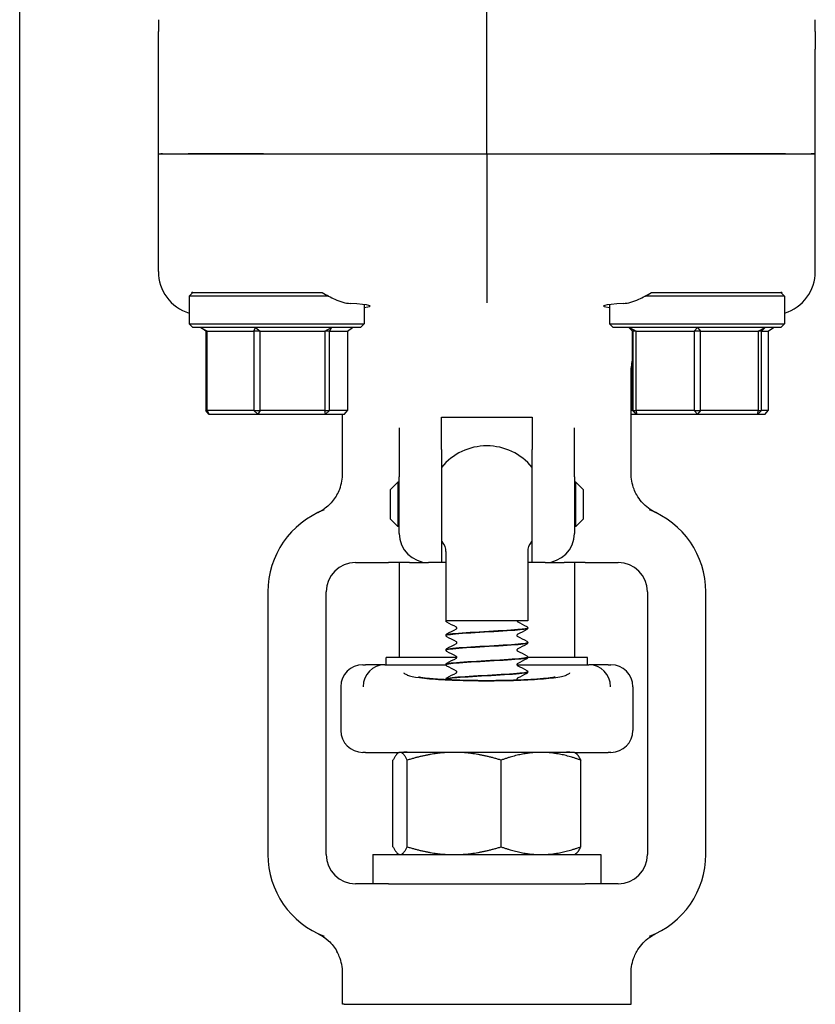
# Model space of a CAD drawing. Header units: inches. Extents: x 36 to 1719, y -84 to 1122.
# Tile 527 of 571: x 948.42 to 951.82, y 864.79 to 869. Entities that reach past the tile are written whole.
import ezdxf

# ---------------------------------------------------------------- set-up
doc = ezdxf.new("R2010")
doc.units = ezdxf.units.IN
doc.header["$LTSCALE"] = 48
doc.header["$MEASUREMENT"] = 0
doc.layers.add('Visible (ANSI)', color=7, linetype='Continuous', lineweight=30)

msp = doc.modelspace()

# ---------------------------------------------------------------- linework, layer by layer
at = {"layer": 'Visible (ANSI)'}
for p, q in [((948.41768, 864.36474), (948.41768, 888.4914)), ((950.41768, 868.4289), (950.41768, 869.20527)), ((949.01143, 869.0039), (949.01143, 868.9736)), ((951.82393, 868.9736), (951.82393, 869.0039)), ((949.01143, 868.9736), (949.01143, 868.95354)), ((949.01143, 868.87782), (949.01143, 868.95354)), ((951.82393, 868.95354), (951.82393, 868.9736)), ((951.82393, 868.95354), (951.82393, 868.87782)), ((949.01143, 868.4289), (949.01143, 868.87782)), ((951.82393, 868.4289), (951.82393, 868.87782)), ((949.01143, 868.4289), (949.02123, 868.4289)), ((949.01143, 867.9255), (949.01143, 868.4289)), ((949.01143, 868.4289), (949.02123, 868.4289)), ((949.02897, 868.4289), (949.02123, 868.4289)), ((949.02123, 868.4289), (949.02897, 868.4289)), ((949.02897, 868.4289), (949.13878, 868.4289)), ((949.02897, 868.4289), (949.13878, 868.4289)), ((949.13878, 868.4289), (949.46102, 868.4289)), ((949.46102, 868.4289), (949.13878, 868.4289)), ((949.46102, 868.4289), (950.41768, 868.4289)), ((949.46102, 868.4289), (950.41768, 868.4289)), ((950.41768, 868.4289), (951.37434, 868.4289)), ((950.41768, 868.4289), (950.41768, 867.97946)), ((950.41768, 868.4289), (951.37434, 868.4289)), ((951.37434, 868.4289), (951.69658, 868.4289)), ((951.69658, 868.4289), (951.37434, 868.4289)), ((951.69658, 868.4289), (951.80639, 868.4289)), ((951.69658, 868.4289), (951.80639, 868.4289)), ((951.81413, 868.4289), (951.80639, 868.4289)), ((951.80639, 868.4289), (951.81413, 868.4289)), ((951.82393, 868.4289), (951.81413, 868.4289)), ((951.81413, 868.4289), (951.82393, 868.4289)), ((951.82393, 867.9255), (951.82393, 868.4289)), ((950.41768, 867.97946), (950.41768, 867.79199)), ((949.15831, 867.83515), (949.14268, 867.81952)), ((949.74081, 867.81952), (949.14268, 867.81952)), ((949.14268, 867.81952), (949.14268, 867.70077)), ((949.15831, 867.83515), (949.15461, 867.83515)), ((949.15831, 867.83515), (949.63641, 867.83515)), ((951.69268, 867.81952), (951.09455, 867.81952)), ((951.19896, 867.83515), (951.67706, 867.83515)), ((951.68076, 867.83515), (951.67706, 867.83515)), ((951.67706, 867.83515), (951.69268, 867.81952)), ((951.69268, 867.81952), (951.69268, 867.70077)), ((949.89268, 867.78393), (949.89268, 867.70077)), ((950.94268, 867.78393), (950.94268, 867.70077)), ((949.14268, 867.70077), (949.89268, 867.70077)), ((949.15831, 867.68515), (949.14268, 867.70077)), ((949.87706, 867.68515), (949.15831, 867.68515)), ((949.19248, 867.68515), (949.22088, 867.66952)), ((949.2142, 867.66952), (949.19248, 867.68515)), ((949.42079, 867.66952), (949.42682, 867.68515)), ((949.42682, 867.68515), (949.44684, 867.66952)), ((949.72428, 867.66952), (949.75202, 867.68515)), ((949.75202, 867.68515), (949.74365, 867.66952)), ((949.82117, 867.66952), (949.84288, 867.68515)), ((949.87706, 867.68515), (949.89268, 867.70077)), ((950.94268, 867.70077), (951.69268, 867.70077)), ((950.95831, 867.68515), (950.94268, 867.70077)), ((951.67706, 867.68515), (950.95831, 867.68515)), ((951.0262, 867.68515), (951.04196, 867.66952)), ((951.02792, 867.68515), (951.05707, 867.66952)), ((951.04342, 867.66952), (951.02792, 867.68515)), ((951.30573, 867.66952), (951.31939, 867.68515)), ((951.31939, 867.68515), (951.33279, 867.66952)), ((951.58, 867.66952), (951.60916, 867.68515)), ((951.60916, 867.68515), (951.59341, 867.66952)), ((951.62249, 867.66952), (951.64463, 867.68515)), ((951.67706, 867.68515), (951.69268, 867.70077)), ((949.22088, 867.66952), (949.2142, 867.66952)), ((949.2142, 867.66952), (949.2142, 867.33077)), ((949.22088, 867.33077), (949.22088, 867.66952)), ((949.22088, 867.66952), (949.42079, 867.66952)), ((949.44684, 867.66952), (949.42079, 867.66952)), ((949.42079, 867.66952), (949.42079, 867.33077)), ((949.44684, 867.33077), (949.44684, 867.66952)), ((949.44684, 867.66952), (949.72428, 867.66952)), ((949.74365, 867.66952), (949.72428, 867.66952)), ((949.72428, 867.66952), (949.72428, 867.33077)), ((949.74365, 867.66952), (949.82117, 867.66952)), ((949.74365, 867.33077), (949.74365, 867.66952)), ((949.82117, 867.66952), (949.82117, 867.33077)), ((951.04196, 867.66952), (951.04342, 867.66952)), ((951.04196, 867.33077), (951.04196, 867.66952)), ((951.05707, 867.66952), (951.04342, 867.66952)), ((951.04342, 867.66952), (951.04342, 867.33077)), ((951.05707, 867.33077), (951.05707, 867.66952)), ((951.05707, 867.66952), (951.30573, 867.66952)), ((951.33279, 867.66952), (951.30573, 867.66952)), ((951.30573, 867.66952), (951.30573, 867.33077)), ((951.33279, 867.66952), (951.58, 867.66952)), ((951.33279, 867.33077), (951.33279, 867.66952)), ((951.59341, 867.66952), (951.58, 867.66952)), ((951.58, 867.66952), (951.58, 867.33077)), ((951.59341, 867.66952), (951.62249, 867.66952)), ((951.59341, 867.33077), (951.59341, 867.66952)), ((951.62249, 867.66952), (951.62249, 867.33077)), ((951.03518, 867.06144), (951.03518, 867.48866)), ((949.2142, 867.33077), (949.22088, 867.33077)), ((949.22745, 867.31515), (949.2142, 867.33077)), ((949.22088, 867.33077), (949.22745, 867.31515)), ((949.42079, 867.33077), (949.22088, 867.33077)), ((949.22745, 867.31515), (949.43659, 867.31515)), ((949.42079, 867.33077), (949.44684, 867.33077)), ((949.43659, 867.31515), (949.42079, 867.33077)), ((949.44684, 867.33077), (949.43659, 867.31515)), ((949.43659, 867.31515), (949.72682, 867.31515)), ((949.72428, 867.33077), (949.44684, 867.33077)), ((949.72428, 867.33077), (949.74365, 867.33077)), ((949.72682, 867.31515), (949.72428, 867.33077)), ((949.74365, 867.33077), (949.72682, 867.31515)), ((949.72682, 867.31515), (949.80792, 867.31515)), ((949.82117, 867.33077), (949.74365, 867.33077)), ((949.80018, 867.06144), (949.80018, 867.31515)), ((949.80792, 867.31515), (949.82117, 867.33077)), ((950.22393, 867.16382), (950.22393, 867.30196)), ((950.22393, 867.30196), (950.61143, 867.30196)), ((950.61143, 867.30196), (950.61143, 867.16382)), ((951.04196, 867.33077), (951.03518, 867.33077)), ((951.03518, 867.31515), (951.05755, 867.31515)), ((951.04196, 867.33077), (951.05755, 867.31515)), ((951.04342, 867.33077), (951.04196, 867.33077)), ((951.04342, 867.33077), (951.05707, 867.33077)), ((951.05907, 867.31515), (951.04342, 867.33077)), ((951.05707, 867.33077), (951.05907, 867.31515)), ((951.30573, 867.33077), (951.05707, 867.33077)), ((951.05755, 867.31515), (951.05907, 867.31515)), ((951.05907, 867.31515), (951.31921, 867.31515)), ((951.30573, 867.33077), (951.33279, 867.33077)), ((951.31921, 867.31515), (951.30573, 867.33077)), ((951.33279, 867.33077), (951.31921, 867.31515)), ((951.31921, 867.31515), (951.57782, 867.31515)), ((951.58, 867.33077), (951.33279, 867.33077)), ((951.59341, 867.33077), (951.57782, 867.31515)), ((951.57782, 867.31515), (951.58, 867.33077)), ((951.57782, 867.31515), (951.60947, 867.31515)), ((951.58, 867.33077), (951.59341, 867.33077)), ((951.62249, 867.33077), (951.59341, 867.33077)), ((951.60947, 867.31515), (951.62249, 867.33077)), ((950.04268, 867.25601), (950.04268, 867.04636)), ((950.79268, 867.04636), (950.79268, 867.25601)), ((950.22393, 867.16382), (950.22393, 866.6789)), ((950.61143, 866.6789), (950.61143, 867.16382)), ((950.04268, 866.8039), (950.04268, 867.04636)), ((950.79268, 867.04636), (950.79268, 866.8039)), ((950.00518, 866.99265), (950.03643, 867.0239)), ((950.03643, 867.0239), (950.03643, 866.8339)), ((950.04268, 867.0239), (950.03643, 867.0239)), ((950.79893, 867.0239), (950.79268, 867.0239)), ((950.79893, 866.8339), (950.79893, 867.0239)), ((950.83018, 866.99265), (950.79893, 867.0239)), ((950.00518, 866.86515), (950.00518, 866.99265)), ((950.83018, 866.99265), (950.83018, 866.86515)), ((950.00518, 866.86515), (950.03643, 866.8339)), ((950.04268, 866.8339), (950.03643, 866.8339)), ((950.79893, 866.8339), (950.79268, 866.8339)), ((950.83018, 866.86515), (950.79893, 866.8339)), ((950.24268, 866.7258), (950.24268, 866.4289)), ((950.59268, 866.7258), (950.59268, 866.4289)), ((949.85518, 866.6789), (949.9971, 866.6789)), ((950.08603, 866.6789), (949.9971, 866.6789)), ((950.04268, 866.6789), (950.04268, 866.27265)), ((950.08603, 866.6789), (950.16768, 866.6789)), ((950.22393, 866.6789), (950.16768, 866.6789)), ((950.24268, 866.6789), (950.22393, 866.6789)), ((950.61143, 866.6789), (950.59268, 866.6789)), ((950.66768, 866.6789), (950.61143, 866.6789)), ((950.66768, 866.6789), (950.74933, 866.6789)), ((950.83827, 866.6789), (950.74933, 866.6789)), ((950.79268, 866.6789), (950.79268, 866.27265)), ((950.83827, 866.6789), (950.98018, 866.6789)), ((949.48018, 866.5539), (949.48018, 865.4289)), ((949.73018, 865.4289), (949.73018, 866.5539)), ((951.10518, 866.5539), (951.10518, 865.4289)), ((951.35518, 865.4289), (951.35518, 866.5539)), ((950.59268, 866.4289), (950.24268, 866.4289)), ((950.24268, 866.36767), (950.24268, 866.36705)), ((950.59268, 866.39895), (950.59268, 866.39833)), ((950.59268, 866.33639), (950.59268, 866.33577)), ((950.24268, 866.30511), (950.24268, 866.30449)), ((949.88643, 866.2414), (949.89785, 866.2414)), ((949.98056, 866.2414), (949.89785, 866.2414)), ((949.98056, 866.2414), (950.24273, 866.2414)), ((950.28894, 866.27265), (949.98643, 866.27265)), ((949.98643, 866.2414), (949.98643, 866.27265)), ((950.24268, 866.24255), (950.24268, 866.24193)), ((950.54642, 866.2414), (950.85481, 866.2414)), ((950.84893, 866.27265), (950.59263, 866.27265)), ((950.59268, 866.27383), (950.59268, 866.27321)), ((950.84893, 866.2414), (950.84893, 866.27265)), ((950.93751, 866.2414), (950.85481, 866.2414)), ((950.93751, 866.2414), (950.94893, 866.2414)), ((950.59268, 866.21127), (950.59268, 866.21065)), ((950.24268, 866.17999), (950.24268, 866.17936)), ((949.79268, 866.14765), (949.79268, 865.96015)), ((951.04268, 866.14765), (951.04268, 865.96015)), ((949.89785, 865.8664), (949.88643, 865.8664)), ((949.89785, 865.8664), (950.04268, 865.8664)), ((950.04268, 865.8664), (950.03887, 865.8642)), ((950.04645, 865.8664), (950.04268, 865.8664)), ((950.27802, 865.8664), (950.04645, 865.8664)), ((950.07609, 865.86679), (950.75927, 865.86679)), ((950.24268, 865.86679), (950.24268, 865.86655)), ((950.64924, 865.8664), (950.27802, 865.8664)), ((950.79268, 865.8664), (950.64924, 865.8664)), ((950.79268, 865.8664), (950.93751, 865.8664)), ((950.79268, 865.8664), (950.79649, 865.8642)), ((950.94893, 865.8664), (950.93751, 865.8664)), ((950.01582, 865.46189), (950.01582, 865.8329)), ((950.07709, 865.46189), (950.07709, 865.8329)), ((950.47895, 865.46189), (950.47895, 865.8329)), ((950.81954, 865.46189), (950.81954, 865.8329)), ((949.93018, 865.4289), (950.04182, 865.4289)), ((949.93018, 865.4289), (949.93018, 865.3039)), ((950.04268, 865.4284), (950.03887, 865.4306)), ((950.04268, 865.4284), (950.04645, 865.4284)), ((950.04645, 865.4284), (950.27802, 865.4284)), ((950.27802, 865.4284), (950.64924, 865.4284)), ((950.64924, 865.4284), (950.79268, 865.4284)), ((950.79268, 865.4284), (950.79649, 865.4306)), ((950.79355, 865.4289), (950.90518, 865.4289)), ((950.90518, 865.4289), (950.90518, 865.3039)), ((949.9971, 865.3039), (949.85518, 865.3039)), ((949.9971, 865.3039), (950.83827, 865.3039)), ((950.98018, 865.3039), (950.83827, 865.3039)), ((949.80018, 864.7874), (949.80018, 864.92135)), ((951.03518, 864.7874), (951.03518, 864.92135)), ((949.80664, 864.7874), (949.80018, 864.7874)), ((949.80664, 864.7874), (949.81427, 864.7874)), ((949.81427, 864.7874), (951.02109, 864.7874)), ((951.02109, 864.7874), (951.02873, 864.7874)), ((951.02873, 864.7874), (951.03518, 864.7874))]:
    msp.add_line(p, q, dxfattribs=at)
for centre, radius, start, end in [((950.41768, 866.9289), 0.25, 39.19497, 140.80503), ((949.85518, 866.5539), 0.375, 110.89571, 180), ((950.98018, 866.5539), 0.375, 0, 69.10429), ((950.16768, 866.8039), 0.125, 180, 270), ((950.66768, 866.8039), 0.125, 270, 0), ((950.41768, 866.9289), 0.25, 219.19497, 220.5358), ((950.18018, 866.7258), 0.0625, 0, 40.5358), ((950.65518, 866.7258), 0.0625, 139.4642, 180), ((950.41768, 866.9289), 0.25, 319.4642, 320.80503), ((949.85518, 866.5539), 0.125, 90, 180), ((950.98018, 866.5539), 0.125, 0, 90), ((949.88643, 866.14765), 0.09375, 90, 180), ((950.94893, 866.14765), 0.09375, 0, 90), ((949.88643, 865.96015), 0.09375, 180, 270), ((950.94893, 865.96015), 0.09375, 270, 0), ((949.85518, 865.4289), 0.375, 180, 249.10429), ((949.85518, 865.4289), 0.125, 180, 270), ((950.98018, 865.4289), 0.125, 270, 0), ((950.98018, 865.4289), 0.375, 290.89571, 0)]:
    msp.add_arc(centre, radius, start, end, dxfattribs=at)
for centre, major_axis, ratio, start_param, end_param in [((949.20059, 867.92657), (0.18003, 0.0586), 0.9903423, 2.829736, 4.0894164), ((951.63478, 867.92657), (-0.18003, 0.0586), 0.9903423, 2.1937689, 3.4534494), ((949.51768, 867.7779), (0.4, 0), 0.0433333, 5.9277641, 6.9495757), ((951.31768, 867.7779), (0.4, 0), 0.0433333, 2.4752022, 3.4970139), ((949.97969, 866.14765), (-0.01834, -0.09202), 0.976791, 3.3518573, 4.9046798), ((950.20638, 866.14765), (-0.24503, 0.08795), 0.1325254, 5.9294735, 5.9474474), ((950.62898, 866.14765), (0.24503, 0.08795), 0.1325254, 0.3357379, 0.3537118), ((950.85567, 866.14765), (-0.01834, 0.09202), 0.976791, 4.5200982, 6.0729206)]:
    msp.add_ellipse(centre, major_axis=major_axis, ratio=ratio, start_param=start_param, end_param=end_param, dxfattribs=at)
for points, knots in [([(949.15606, 867.8329), (949.15581, 867.83328), (949.15557, 867.83365), (949.15508, 867.8344), (949.15485, 867.83477), (949.15461, 867.83515)], [2.930890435, 2.930890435, 2.930890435, 2.930890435, 2.936136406, 2.936136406, 2.941287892, 2.941287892, 2.941287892, 2.941287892]), ([(949.71326, 867.83515), (949.73109, 867.82435), (949.74931, 867.81462), (949.7907, 867.79634), (949.81318, 867.78965), (949.83211, 867.78861)], [0.52955844, 0.52955844, 0.52955844, 0.52955844, 0.6981502, 0.6981502, 0.92955653, 0.92955653, 0.92955653, 0.92955653]), ([(951.00326, 867.78861), (951.02221, 867.78966), (951.04473, 867.79636), (951.08613, 867.81466), (951.1043, 867.82437), (951.1221, 867.83515)], [2.4581256, 2.4581256, 2.4581256, 2.4581256, 2.68988255, 2.68988255, 2.85814401, 2.85814401, 2.85814401, 2.85814401]), ([(949.77578, 866.96895), (949.78034, 866.97698), (949.7843, 866.98536), (949.79593, 867.01553), (949.80018, 867.03839), (949.80018, 867.06144)], [0.29103261, 0.29103261, 0.29103261, 0.29103261, 0.36171436, 0.36171436, 0.53738428, 0.53738428, 0.53738428, 0.53738428]), ([(951.05958, 866.96895), (951.05503, 866.97698), (951.05106, 866.98536), (951.03943, 867.01553), (951.03518, 867.03839), (951.03518, 867.06144)], [0.29103261, 0.29103261, 0.29103261, 0.29103261, 0.36171436, 0.36171436, 0.53738428, 0.53738428, 0.53738428, 0.53738428]), ([(949.77578, 866.96895), (949.76669, 866.95292), (949.75528, 866.93832), (949.72732, 866.9117), (949.71358, 866.90312), (949.70364, 866.89747), (949.70205, 866.8966), (949.70076, 866.89592)], [0, 0, 0, 0, 0.14044728, 0.14044728, 0.29472543, 0.29472543, 0.32889511, 0.32889511, 0.32889511, 0.32889511]), ([(951.1346, 866.89592), (951.13365, 866.89642), (951.13271, 866.89693), (951.12213, 866.90278), (951.10063, 866.91564), (951.07235, 866.94876), (951.06547, 866.95856), (951.05958, 866.96895)], [0.01027275, 0.01027275, 0.01027275, 0.01027275, 0.01655356, 0.01655356, 0.11390533, 0.11390533, 0.15067112, 0.15067112, 0.15067112, 0.15067112]), ([(949.70076, 866.89592), (949.6985, 866.89472), (949.69618, 866.89354), (949.6937, 866.89235), (949.69361, 866.8923), (949.69352, 866.89226)], [-0.020804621, -0.020804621, -0.020804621, -0.020804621, 0, 0, 0.00080674, 0.00080674, 0.00080674, 0.00080674]), ([(951.14185, 866.89226), (951.14176, 866.8923), (951.14166, 866.89235), (951.13918, 866.89354), (951.13686, 866.89472), (951.1346, 866.89592)], [-0.369912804, -0.369912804, -0.369912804, -0.369912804, -0.369497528, -0.369497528, -0.358790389, -0.358790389, -0.358790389, -0.358790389]), ([(950.24689, 866.42358), (950.24622, 866.42393), (950.24551, 866.42436), (950.24435, 866.4255), (950.24393, 866.42598), (950.2432, 866.42724), (950.24289, 866.42803), (950.24275, 866.4289)], [0, 0, 0, 0, 0.023435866, 0.023435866, 0.035520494, 0.035520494, 0.047958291, 0.047958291, 0.047958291, 0.047958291]), ([(950.54645, 866.4289), (950.54668, 866.4278), (950.54724, 866.42701), (950.54793, 866.42627), (950.54812, 866.42616), (950.54816, 866.42614), (950.54817, 866.42614), (950.54817, 866.42614)], [0, 0, 0, 0, 0.019585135, 0.019585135, 0.03717489, 0.03717489, 0.039574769, 0.039574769, 0.039574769, 0.039574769]), ([(950.24268, 866.3677), (950.24274, 866.36898), (950.24322, 866.37018), (950.24432, 866.37184), (950.24492, 866.37238), (950.24596, 866.37318), (950.24643, 866.37346), (950.24689, 866.37371)], [0, 0, 0, 0, 0.017960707, 0.017960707, 0.035135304, 0.035135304, 0.051182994, 0.051182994, 0.051182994, 0.051182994]), ([(950.24689, 866.36102), (950.24618, 866.36139), (950.24542, 866.36185), (950.24417, 866.36313), (950.24373, 866.36369), (950.243, 866.36515), (950.24273, 866.36607), (950.24268, 866.36702)], [0, 0, 0, 0, 0.024898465, 0.024898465, 0.037820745, 0.037820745, 0.051208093, 0.051208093, 0.051208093, 0.051208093]), ([(950.24302, 866.36702), (950.24295, 866.36859), (950.24914, 866.37016), (950.26158, 866.37172), (950.28605, 866.3748), (950.33409, 866.37788), (950.3874, 866.38096), (950.4405, 866.38403), (950.49758, 866.3871), (950.53701, 866.39016), (950.57202, 866.39289), (950.59241, 866.39561), (950.59263, 866.39833)], [94.2450706, 94.2450706, 94.2450706, 94.2450706, 94.7168163, 94.7168163, 94.7168163, 95.6446581, 95.6446581, 95.6446581, 96.5689115, 96.5689115, 96.5689115, 97.3893723, 97.3893723, 97.3893723, 97.3893723]), ([(950.59252, 866.39898), (950.59237, 866.39661), (950.57741, 866.39424), (950.55017, 866.39186), (950.51475, 866.38878), (950.45944, 866.3857), (950.40538, 866.38261), (950.35133, 866.37953), (950.2998, 866.37645), (950.27049, 866.37336), (950.25246, 866.37147), (950.2431, 866.36957), (950.24298, 866.36767)], [-103.6752666, -103.6752666, -103.6752666, -103.6752666, -102.9605503, -102.9605503, -102.9605503, -102.0313957, -102.0313957, -102.0313957, -101.1024988, -101.1024988, -101.1024988, -100.5309649, -100.5309649, -100.5309649, -100.5309649]), ([(950.28902, 866.39864), (950.28902, 866.39985), (950.28852, 866.40097), (950.28772, 866.40205), (950.28744, 866.40226), (950.28723, 866.40241), (950.2872, 866.40243), (950.2872, 866.40243)], [0, 0, 0, 0, 0.02017106, 0.02017106, 0.036592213, 0.036592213, 0.045399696, 0.045399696, 0.045399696, 0.045399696]), ([(950.28722, 866.39487), (950.28728, 866.39491), (950.28746, 866.39502), (950.28797, 866.39556), (950.28828, 866.39594), (950.28881, 866.39708), (950.28902, 866.39786), (950.28902, 866.39864)], [0.008751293, 0.008751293, 0.008751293, 0.008751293, 0.024017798, 0.024017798, 0.03673453, 0.03673453, 0.049915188, 0.049915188, 0.049915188, 0.049915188]), ([(950.54816, 866.37115), (950.54813, 866.37113), (950.54795, 866.37103), (950.5474, 866.37045), (950.54709, 866.37007), (950.54655, 866.36893), (950.54635, 866.36815), (950.54635, 866.36736)], [0.006616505, 0.006616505, 0.006616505, 0.006616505, 0.024017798, 0.024017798, 0.03673453, 0.03673453, 0.049915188, 0.049915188, 0.049915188, 0.049915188]), ([(950.54635, 866.36736), (950.54635, 866.36616), (950.54685, 866.36503), (950.54764, 866.36396), (950.54793, 866.36374), (950.54813, 866.36359), (950.54817, 866.36357), (950.54817, 866.36357)], [0, 0, 0, 0, 0.02017106, 0.02017106, 0.036592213, 0.036592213, 0.045399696, 0.045399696, 0.045399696, 0.045399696]), ([(950.58847, 866.40499), (950.58919, 866.40461), (950.58995, 866.40416), (950.59119, 866.40287), (950.59163, 866.40231), (950.59236, 866.40085), (950.59264, 866.39993), (950.59268, 866.39898)], [0, 0, 0, 0, 0.024898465, 0.024898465, 0.037820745, 0.037820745, 0.051208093, 0.051208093, 0.051208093, 0.051208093]), ([(950.59268, 866.39831), (950.59262, 866.39703), (950.59214, 866.39583), (950.59104, 866.39417), (950.59045, 866.39362), (950.58941, 866.39282), (950.58893, 866.39254), (950.58847, 866.3923)], [0, 0, 0, 0, 0.017960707, 0.017960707, 0.035135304, 0.035135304, 0.051182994, 0.051182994, 0.051182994, 0.051182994]), ([(950.24288, 866.30446), (950.24276, 866.30526), (950.2443, 866.30606), (950.24759, 866.30685), (950.26035, 866.30994), (950.29906, 866.31302), (950.34892, 866.31611), (950.39868, 866.31919), (950.45835, 866.32227), (950.5052, 866.32534), (950.55196, 866.32842), (950.58485, 866.33149), (950.59139, 866.33456), (950.59225, 866.33496), (950.59265, 866.33537), (950.59262, 866.33577)], [87.9618853, 87.9618853, 87.9618853, 87.9618853, 88.2020629, 88.2020629, 88.2020629, 89.131595, 89.131595, 89.131595, 90.0591077, 90.0591077, 90.0591077, 90.9847722, 90.9847722, 90.9847722, 91.106187, 91.106187, 91.106187, 91.106187]), ([(950.59268, 866.33642), (950.59268, 866.33641), (950.59268, 866.3364), (950.59268, 866.33639), (950.59269, 866.33331), (950.56594, 866.33023), (950.52264, 866.32716), (950.47935, 866.32408), (950.42054, 866.321), (950.36861, 866.31792), (950.3167, 866.31484), (950.27289, 866.31177), (950.25386, 866.30869), (950.24649, 866.3075), (950.24291, 866.3063), (950.24298, 866.30511)], [-97.3920813, -97.3920813, -97.3920813, -97.3920813, -97.3894346, -97.3894346, -97.3894346, -96.461786, -96.461786, -96.461786, -95.5343789, -95.5343789, -95.5343789, -94.6072107, -94.6072107, -94.6072107, -94.2477796, -94.2477796, -94.2477796, -94.2477796]), ([(950.28902, 866.33608), (950.28902, 866.33729), (950.28852, 866.33841), (950.28772, 866.33949), (950.28744, 866.3397), (950.28723, 866.33985), (950.2872, 866.33987), (950.2872, 866.33987)], [0, 0, 0, 0, 0.02017106, 0.02017106, 0.036592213, 0.036592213, 0.045399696, 0.045399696, 0.045399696, 0.045399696]), ([(950.28722, 866.33231), (950.28728, 866.33234), (950.28746, 866.33246), (950.28797, 866.33299), (950.28828, 866.33338), (950.28881, 866.33451), (950.28902, 866.33529), (950.28902, 866.33608)], [0.008751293, 0.008751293, 0.008751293, 0.008751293, 0.024017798, 0.024017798, 0.03673453, 0.03673453, 0.049915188, 0.049915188, 0.049915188, 0.049915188]), ([(950.58847, 866.34242), (950.58919, 866.34205), (950.58995, 866.3416), (950.59119, 866.34031), (950.59163, 866.33975), (950.59236, 866.33829), (950.59264, 866.33737), (950.59268, 866.33642)], [0, 0, 0, 0, 0.024898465, 0.024898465, 0.037820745, 0.037820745, 0.051208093, 0.051208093, 0.051208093, 0.051208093]), ([(950.59268, 866.33574), (950.59262, 866.33447), (950.59214, 866.33327), (950.59104, 866.33161), (950.59045, 866.33106), (950.58941, 866.33026), (950.58893, 866.32998), (950.58847, 866.32974)], [0, 0, 0, 0, 0.017960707, 0.017960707, 0.035135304, 0.035135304, 0.051182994, 0.051182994, 0.051182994, 0.051182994]), ([(950.24268, 866.30514), (950.24274, 866.30641), (950.24322, 866.30761), (950.24432, 866.30927), (950.24492, 866.30982), (950.24596, 866.31062), (950.24643, 866.3109), (950.24689, 866.31114)], [0, 0, 0, 0, 0.017960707, 0.017960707, 0.035135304, 0.035135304, 0.051182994, 0.051182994, 0.051182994, 0.051182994]), ([(950.24689, 866.29846), (950.24618, 866.29883), (950.24542, 866.29928), (950.24417, 866.30057), (950.24373, 866.30113), (950.243, 866.30259), (950.24273, 866.30351), (950.24268, 866.30446)], [0, 0, 0, 0, 0.024898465, 0.024898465, 0.037820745, 0.037820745, 0.051208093, 0.051208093, 0.051208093, 0.051208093]), ([(950.54816, 866.30858), (950.54813, 866.30856), (950.54795, 866.30847), (950.5474, 866.30789), (950.54709, 866.3075), (950.54655, 866.30637), (950.54635, 866.30559), (950.54635, 866.3048)], [0.006616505, 0.006616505, 0.006616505, 0.006616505, 0.024017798, 0.024017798, 0.03673453, 0.03673453, 0.049915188, 0.049915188, 0.049915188, 0.049915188]), ([(950.54635, 866.3048), (950.54635, 866.30359), (950.54685, 866.30247), (950.54764, 866.3014), (950.54793, 866.30118), (950.54813, 866.30103), (950.54817, 866.30101), (950.54817, 866.30101)], [0, 0, 0, 0, 0.02017106, 0.02017106, 0.036592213, 0.036592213, 0.045399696, 0.045399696, 0.045399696, 0.045399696]), ([(950.24269, 866.2419), (950.24268, 866.24198), (950.24269, 866.24207), (950.24273, 866.24215), (950.24394, 866.24522), (950.27164, 866.24828), (950.31536, 866.25135), (950.35904, 866.25441), (950.41769, 866.25748), (950.46916, 866.26054), (950.52058, 866.2636), (950.56363, 866.26666), (950.58208, 866.26972), (950.58907, 866.27089), (950.59247, 866.27205), (950.5924, 866.27321)], [81.6787, 81.6787, 81.6787, 81.6787, 81.7038978, 81.7038978, 81.7038978, 82.6277161, 82.6277161, 82.6277161, 83.5507651, 83.5507651, 83.5507651, 84.4730857, 84.4730857, 84.4730857, 84.8230016, 84.8230016, 84.8230016, 84.8230016]), ([(950.24268, 866.24257), (950.24274, 866.24385), (950.24322, 866.24505), (950.24432, 866.24671), (950.24492, 866.24726), (950.24596, 866.24806), (950.24643, 866.24834), (950.24689, 866.24858)], [0, 0, 0, 0, 0.017960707, 0.017960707, 0.035135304, 0.035135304, 0.051182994, 0.051182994, 0.051182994, 0.051182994]), ([(950.24689, 866.23589), (950.24618, 866.23627), (950.24542, 866.23672), (950.24417, 866.23801), (950.24373, 866.23857), (950.243, 866.24003), (950.24273, 866.24095), (950.24268, 866.2419)], [0, 0, 0, 0, 0.024898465, 0.024898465, 0.037820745, 0.037820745, 0.051208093, 0.051208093, 0.051208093, 0.051208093]), ([(950.59252, 866.27386), (950.59263, 866.27317), (950.59148, 866.27248), (950.58901, 866.27178), (950.57799, 866.26871), (950.54102, 866.26564), (950.49214, 866.26256), (950.44326, 866.25949), (950.38363, 866.25642), (950.33589, 866.25335), (950.28816, 866.25027), (950.25343, 866.2472), (950.24489, 866.24413), (950.24342, 866.2436), (950.24273, 866.24308), (950.24279, 866.24255)], [-91.108896, -91.108896, -91.108896, -91.108896, -90.9008742, -90.9008742, -90.9008742, -89.9748609, -89.9748609, -89.9748609, -89.0490707, -89.0490707, -89.0490707, -88.1235008, -88.1235008, -88.1235008, -87.9645943, -87.9645943, -87.9645943, -87.9645943]), ([(950.28902, 866.27352), (950.28902, 866.27473), (950.28852, 866.27585), (950.28772, 866.27692), (950.28744, 866.27714), (950.28723, 866.27729), (950.2872, 866.27731), (950.2872, 866.27731)], [0, 0, 0, 0, 0.02017106, 0.02017106, 0.036592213, 0.036592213, 0.045399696, 0.045399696, 0.045399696, 0.045399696]), ([(950.28722, 866.26974), (950.28728, 866.26978), (950.28746, 866.26989), (950.28797, 866.27043), (950.28828, 866.27081), (950.28881, 866.27195), (950.28902, 866.27273), (950.28902, 866.27352)], [0.008751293, 0.008751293, 0.008751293, 0.008751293, 0.024017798, 0.024017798, 0.03673453, 0.03673453, 0.049915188, 0.049915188, 0.049915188, 0.049915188]), ([(950.54816, 866.24602), (950.54813, 866.246), (950.54795, 866.2459), (950.5474, 866.24533), (950.54709, 866.24494), (950.54655, 866.2438), (950.54635, 866.24303), (950.54635, 866.24224)], [0.006616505, 0.006616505, 0.006616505, 0.006616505, 0.024017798, 0.024017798, 0.03673453, 0.03673453, 0.049915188, 0.049915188, 0.049915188, 0.049915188]), ([(950.54635, 866.24224), (950.54635, 866.24103), (950.54685, 866.23991), (950.54764, 866.23883), (950.54793, 866.23862), (950.54813, 866.23847), (950.54817, 866.23845), (950.54817, 866.23845)], [0, 0, 0, 0, 0.02017106, 0.02017106, 0.036592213, 0.036592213, 0.045399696, 0.045399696, 0.045399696, 0.045399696]), ([(950.58847, 866.27986), (950.58919, 866.27949), (950.58995, 866.27903), (950.59119, 866.27775), (950.59163, 866.27719), (950.59236, 866.27573), (950.59264, 866.27481), (950.59268, 866.27386)], [0, 0, 0, 0, 0.024898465, 0.024898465, 0.037820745, 0.037820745, 0.051208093, 0.051208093, 0.051208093, 0.051208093]), ([(950.59268, 866.27318), (950.59262, 866.2719), (950.59214, 866.27071), (950.59104, 866.26905), (950.59045, 866.2685), (950.58941, 866.2677), (950.58893, 866.26742), (950.58847, 866.26718)], [0, 0, 0, 0, 0.017960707, 0.017960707, 0.035135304, 0.035135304, 0.051182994, 0.051182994, 0.051182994, 0.051182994]), ([(950.0622, 866.20679), (950.06225, 866.20673), (950.0623, 866.20668), (950.06276, 866.20617), (950.06322, 866.20572), (950.06543, 866.20369), (950.06766, 866.20209), (950.07212, 866.19959), (950.07398, 866.19867), (950.07652, 866.19755), (950.07701, 866.19734), (950.07751, 866.19713)], [-0.00483264, -0.00483264, -0.00483264, -0.00483264, 0, 0, 0.03929975, 0.03929975, 0.17286172, 0.17286172, 0.25278744, 0.25278744, 0.27153158, 0.27153158, 0.27153158, 0.27153158]), ([(950.07751, 866.19713), (950.08675, 866.19328), (950.10452, 866.18962), (950.15511, 866.1831), (950.18745, 866.18031), (950.26258, 866.17596), (950.30466, 866.17444), (950.3931, 866.17289), (950.43862, 866.17287), (950.52719, 866.17434), (950.56939, 866.17581), (950.64496, 866.18009), (950.6776, 866.18285), (950.72977, 866.1894), (950.74833, 866.19316), (950.75785, 866.19713)], [0, 0, 0, 0, 0.344205, 0.344205, 0.6883035, 0.6883035, 1.0322227, 1.0322227, 1.3758839, 1.3758839, 1.7193458, 1.7193458, 2.0628667, 2.0628667, 2.4173808, 2.4173808, 2.4173808, 2.4173808]), ([(950.59236, 866.21129), (950.59248, 866.20996), (950.58802, 866.20862), (950.57889, 866.20729), (950.55791, 866.20422), (950.51271, 866.20115), (950.46041, 866.19808), (950.40813, 866.19501), (950.34997, 866.19195), (950.30796, 866.18888), (950.26738, 866.18591), (950.24278, 866.18295), (950.24269, 866.17999)], [-84.8257107, -84.8257107, -84.8257107, -84.8257107, -84.4233738, -84.4233738, -84.4233738, -83.4988671, -83.4988671, -83.4988671, -82.5745653, -82.5745653, -82.5745653, -81.681409, -81.681409, -81.681409, -81.681409]), ([(950.24281, 866.17934), (950.24296, 866.18182), (950.25944, 866.1843), (950.28896, 866.18678), (950.32568, 866.18986), (950.38172, 866.19294), (950.43564, 866.19603), (950.4895, 866.19911), (950.53998, 866.20219), (950.56781, 866.20527), (950.58399, 866.20706), (950.59229, 866.20885), (950.59237, 866.21065)], [75.3955147, 75.3955147, 75.3955147, 75.3955147, 76.1425075, 76.1425075, 76.1425075, 77.0718173, 77.0718173, 77.0718173, 78.0001054, 78.0001054, 78.0001054, 78.5398163, 78.5398163, 78.5398163, 78.5398163]), ([(950.28902, 866.21096), (950.28902, 866.21216), (950.28852, 866.21328), (950.28772, 866.21436), (950.28744, 866.21457), (950.28723, 866.21472), (950.2872, 866.21474), (950.2872, 866.21474)], [0, 0, 0, 0, 0.02017106, 0.02017106, 0.036592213, 0.036592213, 0.045399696, 0.045399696, 0.045399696, 0.045399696]), ([(950.28722, 866.20718), (950.28728, 866.20722), (950.28746, 866.20733), (950.28797, 866.20787), (950.28828, 866.20825), (950.28881, 866.20939), (950.28902, 866.21017), (950.28902, 866.21096)], [0.008751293, 0.008751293, 0.008751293, 0.008751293, 0.024017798, 0.024017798, 0.03673453, 0.03673453, 0.049915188, 0.049915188, 0.049915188, 0.049915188]), ([(950.58847, 866.2173), (950.58919, 866.21693), (950.58995, 866.21647), (950.59119, 866.21519), (950.59163, 866.21462), (950.59236, 866.21317), (950.59264, 866.21225), (950.59268, 866.21129)], [0, 0, 0, 0, 0.024898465, 0.024898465, 0.037820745, 0.037820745, 0.051208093, 0.051208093, 0.051208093, 0.051208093]), ([(950.59268, 866.21062), (950.59262, 866.20934), (950.59214, 866.20814), (950.59104, 866.20648), (950.59045, 866.20594), (950.58941, 866.20514), (950.58893, 866.20485), (950.58847, 866.20461)], [0, 0, 0, 0, 0.017960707, 0.017960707, 0.035135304, 0.035135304, 0.051182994, 0.051182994, 0.051182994, 0.051182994]), ([(950.75785, 866.19713), (950.75835, 866.19734), (950.75884, 866.19755), (950.76139, 866.19867), (950.76325, 866.1996), (950.76769, 866.20209), (950.76991, 866.20368), (950.77212, 866.2057), (950.77259, 866.20616), (950.77306, 866.20668), (950.77311, 866.20673), (950.77316, 866.20679)], [0.05166308, 0.05166308, 0.05166308, 0.05166308, 0.07036558, 0.07036558, 0.15060424, 0.15060424, 0.28322209, 0.28322209, 0.32342002, 0.32342002, 0.3282584, 0.3282584, 0.3282584, 0.3282584]), ([(950.71011, 866.1885), (950.71011, 866.1885), (950.70996, 866.18846), (950.70857, 866.18817), (950.7054, 866.18755), (950.6941, 866.1858), (950.68428, 866.18453), (950.65668, 866.18167), (950.63745, 866.1801), (950.59034, 866.17713), (950.56178, 866.17583), (950.49962, 866.17391), (950.46511, 866.17333), (950.39585, 866.1731), (950.36081, 866.17345), (950.2941, 866.17504), (950.26288, 866.17626), (950.20785, 866.17934), (950.18416, 866.18115), (950.14903, 866.1847), (950.13611, 866.18651), (950.12744, 866.18804), (950.126, 866.18833), (950.12533, 866.18848), (950.12526, 866.1885), (950.12525, 866.1885)], [-3.9197905, -3.9197905, -3.9197905, -3.9197905, -3.8923457, -3.8923457, -3.779618, -3.779618, -3.6122028, -3.6122028, -3.3893232, -3.3893232, -3.1324583, -3.1324583, -2.8590136, -2.8590136, -2.5819763, -2.5819763, -2.308624, -2.308624, -2.0477624, -2.0477624, -1.8214592, -1.8214592, -1.7487926, -1.7487926, -1.7289388, -1.7289388, -1.7289388, -1.7289388]), ([(950.24268, 866.18001), (950.24274, 866.18129), (950.24322, 866.18249), (950.24432, 866.18415), (950.24492, 866.18469), (950.24596, 866.1855), (950.24643, 866.18578), (950.24689, 866.18602)], [0, 0, 0, 0, 0.017960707, 0.017960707, 0.035135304, 0.035135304, 0.051182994, 0.051182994, 0.051182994, 0.051182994]), ([(950.54816, 866.18346), (950.54813, 866.18344), (950.54795, 866.18334), (950.5474, 866.18276), (950.54709, 866.18238), (950.54655, 866.18124), (950.54635, 866.18046), (950.54635, 866.17967)], [0.006616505, 0.006616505, 0.006616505, 0.006616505, 0.024017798, 0.024017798, 0.03673453, 0.03673453, 0.049915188, 0.049915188, 0.049915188, 0.049915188]), ([(950.54635, 866.17967), (950.54635, 866.17847), (950.54685, 866.17735), (950.54764, 866.17627), (950.54793, 866.17606), (950.54813, 866.17591), (950.54817, 866.17589), (950.54817, 866.17589)], [0, 0, 0, 0, 0.02017106, 0.02017106, 0.036592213, 0.036592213, 0.045399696, 0.045399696, 0.045399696, 0.045399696]), ([(950.07609, 865.86679), (950.06779, 865.86679), (950.06239, 865.86641), (950.05966, 865.8664), (950.05964, 865.8664), (950.05962, 865.8664)], [0.0481126, 0.0481126, 0.0481126, 0.0481126, 0.35549776, 0.35549776, 0.35797029, 0.35797029, 0.35797029, 0.35797029]), ([(950.77575, 865.8664), (950.77573, 865.8664), (950.7757, 865.8664), (950.77297, 865.86641), (950.76757, 865.86679), (950.75927, 865.86679)], [-0.00244603, -0.00244603, -0.00244603, -0.00244603, 0, 0, 0.30409051, 0.30409051, 0.30409051, 0.30409051]), ([(949.69352, 865.09054), (949.69361, 865.09049), (949.6937, 865.09045), (949.69614, 865.08928), (949.69846, 865.0881), (949.70076, 865.08688)], [-0.719927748, -0.719927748, -0.719927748, -0.719927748, -0.71835885, -0.71835885, -0.678581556, -0.678581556, -0.678581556, -0.678581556]), ([(949.70076, 865.08688), (949.70161, 865.08643), (949.70243, 865.08598), (949.71048, 865.08155), (949.72448, 865.07328), (949.75395, 865.04617), (949.76616, 865.03081), (949.77578, 865.01385)], [0.01028684, 0.01028684, 0.01028684, 0.01028684, 0.01590204, 0.01590204, 0.08584187, 0.08584187, 0.15193376, 0.15193376, 0.15193376, 0.15193376]), ([(951.05958, 865.01385), (951.06571, 865.02466), (951.0729, 865.03483), (951.08897, 865.05336), (951.09777, 865.06171), (951.11828, 865.07773), (951.12788, 865.08324), (951.13371, 865.0864), (951.13415, 865.08664), (951.1346, 865.08688)], [0, 0, 0, 0, 0.09469213, 0.09469213, 0.18700728, 0.18700728, 0.29404594, 0.29404594, 0.30156032, 0.30156032, 0.30156032, 0.30156032]), ([(951.1346, 865.08688), (951.13686, 865.08808), (951.13918, 865.08926), (951.14166, 865.09045), (951.14176, 865.09049), (951.14185, 865.09054)], [-0.020804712, -0.020804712, -0.020804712, -0.020804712, 0, 0, 0.000806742, 0.000806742, 0.000806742, 0.000806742]), ([(949.80018, 864.92135), (949.80018, 864.94577), (949.79541, 864.96995), (949.78314, 864.99987), (949.77967, 865.00698), (949.77578, 865.01385)], [0, 0, 0, 0, 0.18604443, 0.18604443, 0.24640289, 0.24640289, 0.24640289, 0.24640289]), ([(951.03518, 864.92135), (951.03518, 864.94577), (951.03995, 864.96995), (951.05223, 864.99987), (951.05569, 865.00698), (951.05958, 865.01385)], [0, 0, 0, 0, 0.18604443, 0.18604443, 0.24640289, 0.24640289, 0.24640289, 0.24640289])]:
    msp.add_open_spline(points, degree=3, knots=knots, dxfattribs=at)
for points, weights in [([(949.63641, 867.83515), (949.67491, 867.83515), (949.71326, 867.83515)], [0.999971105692, 0.99996911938, 0.999970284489]), ([(951.1221, 867.83515), (951.16045, 867.83515), (951.19896, 867.83515)], [0.999970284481, 0.999969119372, 0.999971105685]), ([(950.04645, 865.8664), (950.03224, 865.8664), (950.01582, 865.8329)], [1, 1.0379548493, 1]), ([(950.07709, 865.8329), (950.06067, 865.8664), (950.04645, 865.8664)], [1, 1.0379548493, 1]), ([(950.27802, 865.8664), (950.18476, 865.8664), (950.07709, 865.8329)], [1, 1.0379548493, 1]), ([(950.47895, 865.8329), (950.37127, 865.8664), (950.27802, 865.8664)], [1, 1.0379548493, 1]), ([(950.64924, 865.8664), (950.57021, 865.8664), (950.47895, 865.8329)], [1, 1.0379548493, 1]), ([(950.81954, 865.8329), (950.72828, 865.8664), (950.64924, 865.8664)], [1, 1.0379548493, 1]), ([(950.79649, 865.8642), (950.80725, 865.85799), (950.81954, 865.8329)], [1.01453722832, 1.02815693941, 1]), ([(950.01582, 865.46189), (950.03224, 865.4284), (950.04645, 865.4284)], [1, 1.0379548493, 1]), ([(950.04645, 865.4284), (950.06067, 865.4284), (950.07709, 865.46189)], [1, 1.0379548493, 1]), ([(950.07709, 865.46189), (950.18476, 865.4284), (950.27802, 865.4284)], [1, 1.0379548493, 1]), ([(950.27802, 865.4284), (950.37127, 865.4284), (950.47895, 865.46189)], [1, 1.0379548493, 1]), ([(950.47895, 865.46189), (950.57021, 865.4284), (950.64924, 865.4284)], [1, 1.0379548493, 1]), ([(950.64924, 865.4284), (950.72828, 865.4284), (950.81954, 865.46189)], [1, 1.0379548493, 1]), ([(950.81954, 865.46189), (950.80725, 865.43681), (950.79649, 865.4306)], [1, 1.02815693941, 1.01453722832])]:
    msp.add_rational_spline(points, weights, degree=2, dxfattribs=at)
for points in [[(951.68076, 867.83515), (951.68028, 867.8344), (951.67979, 867.83365), (951.6793, 867.8329)], [(951.03518, 867.48866), (951.03518, 867.5082), (951.03746, 867.52762), (951.04196, 867.54654)], [(950.2872, 866.40243), (950.27377, 866.40949), (950.26033, 866.41654), (950.24689, 866.42358)], [(950.54816, 866.42614), (950.56159, 866.41908), (950.57503, 866.41203), (950.58847, 866.40499)], [(950.24689, 866.37371), (950.26034, 866.38075), (950.27379, 866.3878), (950.28722, 866.39487)], [(950.58847, 866.3923), (950.57502, 866.38526), (950.56158, 866.3782), (950.54814, 866.37114)], [(950.2872, 866.33987), (950.27377, 866.34693), (950.26033, 866.35398), (950.24689, 866.36102)], [(950.24689, 866.31114), (950.26034, 866.31819), (950.27379, 866.32524), (950.28722, 866.33231)], [(950.58847, 866.32974), (950.57502, 866.32269), (950.56158, 866.31564), (950.54814, 866.30857)], [(950.54816, 866.36358), (950.56159, 866.35651), (950.57503, 866.34947), (950.58847, 866.34242)], [(950.2872, 866.2773), (950.27377, 866.28437), (950.26033, 866.29142), (950.24689, 866.29846)], [(950.54816, 866.30102), (950.56159, 866.29395), (950.57503, 866.2869), (950.58847, 866.27986)], [(950.24689, 866.24858), (950.26034, 866.25563), (950.27379, 866.26268), (950.28722, 866.26975)], [(950.58847, 866.26718), (950.57502, 866.26013), (950.56158, 866.25308), (950.54814, 866.24601)], [(950.54816, 866.23845), (950.56159, 866.23139), (950.57503, 866.22434), (950.58847, 866.2173)], [(950.2872, 866.21474), (950.27377, 866.2218), (950.26033, 866.22885), (950.24689, 866.23589)], [(950.24689, 866.18602), (950.26034, 866.19306), (950.27379, 866.20011), (950.28722, 866.20718)], [(950.58847, 866.20461), (950.57502, 866.19757), (950.56158, 866.19052), (950.54814, 866.18345)], [(950.24309, 866.17738), (950.24287, 866.17798), (950.24272, 866.17865), (950.24268, 866.17934)], [(950.54816, 866.17589), (950.54842, 866.17575), (950.54869, 866.17562), (950.54895, 866.17548)], [(950.24269, 865.8664), (950.24269, 865.86644), (950.24268, 865.86648), (950.24268, 865.86652)], [(950.24299, 865.86652), (950.24299, 865.86661), (950.24302, 865.8667), (950.24306, 865.86679)], [(950.54635, 865.86679), (950.54635, 865.86666), (950.54636, 865.86653), (950.54637, 865.8664)]]:
    msp.add_open_spline(points, degree=3, dxfattribs=at)

doc.saveas('drawing.dxf')
